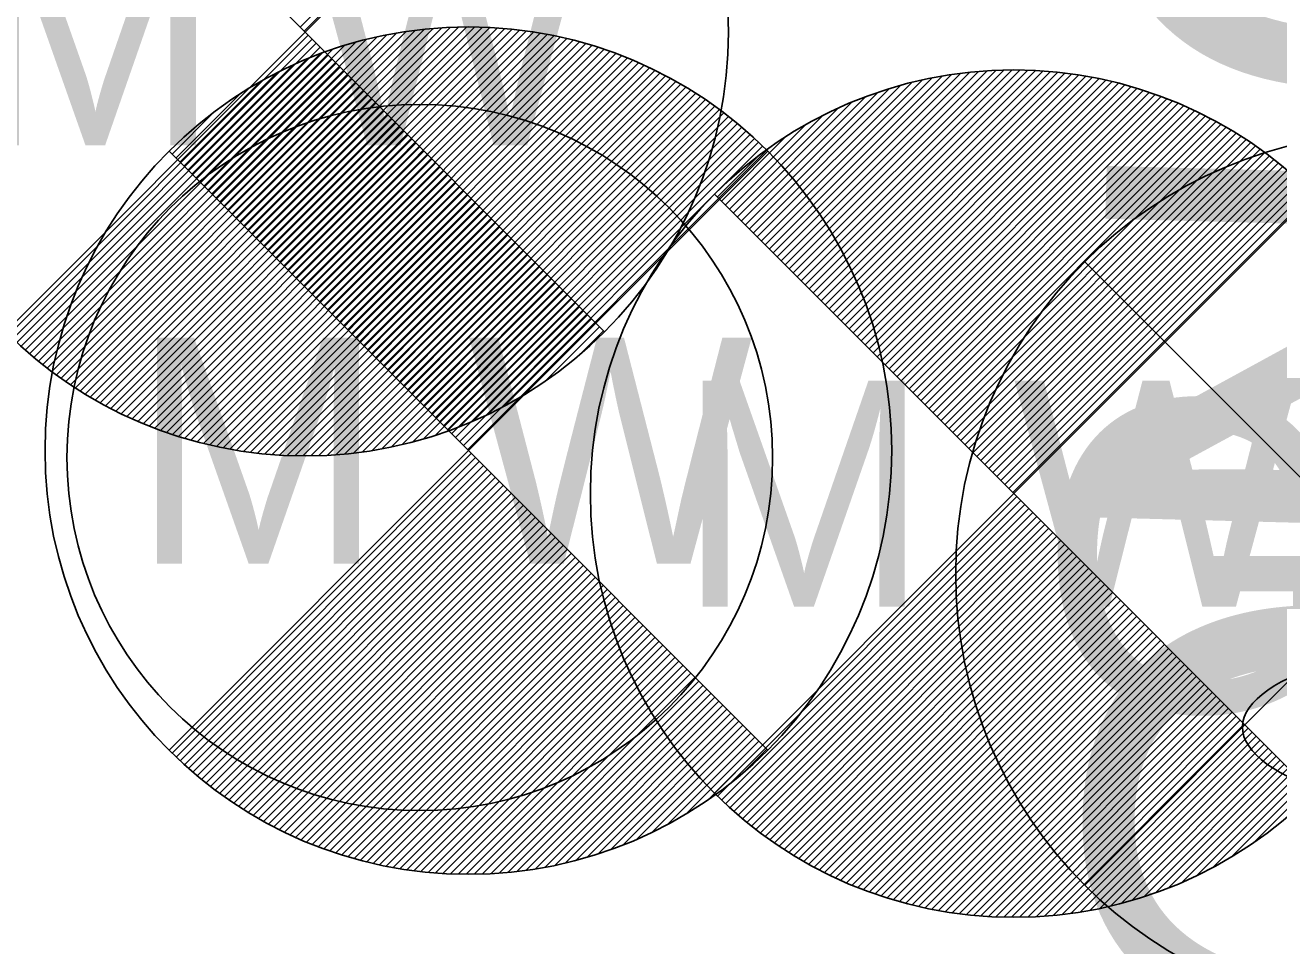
# Model space of a CAD drawing. Extents: x 978516 to 993312, y 1836504 to 1846212.
# Drawn here: x 992572.68 to 992586.01, y 1843534.78 to 1843544.56 of the extents above; entities that cross this region are included whole.
import ezdxf

# ---------------------------------------------------------------- set-up
doc = ezdxf.new("R2010")
doc.units = 0
for name, color, linetype in [('S_GAS_UTILITIES', 7, 'Continuous'), ('S_MANHOLE', 7, 'Continuous'), ('S_PARKING_ANNOT', 7, 'Continuous'), ('S_TANK', 7, 'Continuous')]:
    doc.layers.add(name, color=color, linetype=linetype)

msp = doc.modelspace()

# ---------------------------------------------------------------- linework, layer by layer
at = {"layer": 'S_GAS_UTILITIES'}
for p, q in [((992583.946, 1843535.427), (992590.565, 1843542.046)), ((992583.946, 1843542.046), (992590.565, 1843535.427))]:
    msp.add_line(p, q, dxfattribs=at)
msp.add_circle((992587.256, 1843538.736), 4.681, dxfattribs=at)
at = {"layer": 'S_MANHOLE'}
msp.add_circle((992576.878, 1843539.968), 3.75, dxfattribs=at)
at = {"layer": 'S_TANK'}
for p, q in [((992575.607, 1843544.538), (992578.788, 1843547.719)), ((992575.649, 1843544.496), (992578.831, 1843547.677)), ((992575.093, 1843542.342), (992577.29, 1843544.539)), ((992575.136, 1843542.3), (992577.376, 1843544.54)), ((992575.178, 1843542.257), (992577.46, 1843544.54)), ((992575.22, 1843542.215), (992577.544, 1843544.538)), ((992572.51, 1843541.272), (992575.691, 1843544.453)), ((992572.553, 1843541.23), (992575.734, 1843544.411)), ((992574.669, 1843542.767), (992576.31, 1843544.407)), ((992574.711, 1843542.724), (992576.421, 1843544.433)), ((992574.754, 1843542.682), (992576.528, 1843544.456)), ((992574.796, 1843542.639), (992576.632, 1843544.475)), ((992574.839, 1843542.597), (992576.733, 1843544.491)), ((992574.881, 1843542.554), (992576.832, 1843544.505)), ((992574.923, 1843542.512), (992576.927, 1843544.516)), ((992574.966, 1843542.47), (992577.021, 1843544.524)), ((992575.008, 1843542.427), (992577.113, 1843544.532)), ((992575.051, 1843542.385), (992577.202, 1843544.536)), ((992575.263, 1843542.173), (992577.624, 1843544.534)), ((992575.305, 1843542.13), (992577.705, 1843544.53)), ((992575.348, 1843542.088), (992577.783, 1843544.523)), ((992575.39, 1843542.045), (992577.861, 1843544.516)), ((992575.433, 1843542.003), (992577.937, 1843544.507)), ((992575.475, 1843541.96), (992578.012, 1843544.498)), ((992575.517, 1843541.918), (992578.086, 1843544.487)), ((992575.56, 1843541.876), (992578.159, 1843544.475)), ((992575.602, 1843541.833), (992578.231, 1843544.462)), ((992575.645, 1843541.791), (992578.302, 1843544.448)), ((992575.687, 1843541.748), (992578.372, 1843544.433)), ((992575.73, 1843541.706), (992578.441, 1843544.417)), ((992572.596, 1843541.189), (992575.776, 1843544.369)), ((992572.641, 1843541.149), (992575.819, 1843544.326)), ((992572.685, 1843541.108), (992575.861, 1843544.284)), ((992574.542, 1843542.894), (992575.95, 1843544.302)), ((992574.584, 1843542.851), (992576.075, 1843544.342)), ((992574.626, 1843542.809), (992576.195, 1843544.377)), ((992575.772, 1843541.663), (992578.509, 1843544.4)), ((992575.814, 1843541.621), (992578.576, 1843544.383)), ((992575.857, 1843541.579), (992578.642, 1843544.364)), ((992575.899, 1843541.536), (992578.708, 1843544.345)), ((992575.942, 1843541.494), (992578.772, 1843544.324)), ((992575.984, 1843541.451), (992578.836, 1843544.303)), ((992576.027, 1843541.409), (992578.899, 1843544.281)), ((992572.731, 1843541.069), (992575.903, 1843544.241)), ((992572.777, 1843541.03), (992575.946, 1843544.199)), ((992572.824, 1843540.992), (992575.988, 1843544.156)), ((992574.457, 1843542.979), (992575.678, 1843544.2)), ((992574.499, 1843542.936), (992575.818, 1843544.255)), ((992576.069, 1843541.366), (992578.961, 1843544.259)), ((992576.111, 1843541.324), (992579.023, 1843544.235)), ((992576.154, 1843541.282), (992579.083, 1843544.211)), ((992576.196, 1843541.239), (992579.144, 1843544.187)), ((992576.239, 1843541.197), (992579.203, 1843544.161)), ((992572.871, 1843540.954), (992576.031, 1843544.114)), ((992572.918, 1843540.917), (992576.073, 1843544.072)), ((992572.967, 1843540.88), (992576.116, 1843544.029)), ((992574.372, 1843543.063), (992575.364, 1843544.056)), ((992574.414, 1843543.021), (992575.528, 1843544.135)), ((992576.281, 1843541.154), (992579.262, 1843544.135)), ((992576.324, 1843541.112), (992579.319, 1843544.108)), ((992576.366, 1843541.069), (992579.377, 1843544.08)), ((992576.408, 1843541.027), (992579.433, 1843544.052)), ((992576.451, 1843540.985), (992579.489, 1843544.023)), ((992580.594, 1843542.183), (992582.43, 1843544.019)), ((992580.636, 1843542.141), (992582.53, 1843544.035)), ((992580.679, 1843542.098), (992582.629, 1843544.049)), ((992580.721, 1843542.056), (992582.725, 1843544.06)), ((992580.763, 1843542.013), (992582.818, 1843544.068)), ((992580.806, 1843541.971), (992582.91, 1843544.076)), ((992580.848, 1843541.929), (992583, 1843544.08)), ((992580.891, 1843541.886), (992583.087, 1843544.083)), ((992580.933, 1843541.844), (992583.174, 1843544.084)), ((992580.976, 1843541.801), (992583.258, 1843544.083)), ((992581.018, 1843541.759), (992583.341, 1843544.082)), ((992581.06, 1843541.716), (992583.422, 1843544.078)), ((992581.103, 1843541.674), (992583.503, 1843544.074)), ((992581.145, 1843541.632), (992583.581, 1843544.067)), ((992581.188, 1843541.589), (992583.659, 1843544.06)), ((992581.23, 1843541.547), (992583.735, 1843544.051)), ((992581.273, 1843541.504), (992583.81, 1843544.042)), ((992581.315, 1843541.462), (992583.884, 1843544.031)), ((992581.357, 1843541.419), (992583.957, 1843544.019)), ((992581.4, 1843541.377), (992584.028, 1843544.006)), ((992573.015, 1843540.844), (992576.158, 1843543.987)), ((992573.065, 1843540.809), (992576.2, 1843543.944)), ((992573.115, 1843540.774), (992576.243, 1843543.902)), ((992574.329, 1843543.106), (992575.182, 1843543.959)), ((992576.493, 1843540.942), (992579.545, 1843543.993)), ((992576.536, 1843540.9), (992579.599, 1843543.963)), ((992576.578, 1843540.857), (992579.653, 1843543.933)), ((992576.62, 1843540.815), (992579.706, 1843543.901)), ((992580.382, 1843542.395), (992581.873, 1843543.886)), ((992580.424, 1843542.353), (992581.992, 1843543.921)), ((992580.466, 1843542.31), (992582.107, 1843543.951)), ((992580.509, 1843542.268), (992582.218, 1843543.977)), ((992580.551, 1843542.226), (992582.326, 1843544)), ((992581.442, 1843541.335), (992584.099, 1843543.992)), ((992581.485, 1843541.292), (992584.169, 1843543.977)), ((992581.527, 1843541.25), (992584.238, 1843543.961)), ((992581.57, 1843541.207), (992584.306, 1843543.944)), ((992581.612, 1843541.165), (992584.374, 1843543.927)), ((992581.654, 1843541.122), (992584.44, 1843543.908)), ((992581.697, 1843541.08), (992584.505, 1843543.889)), ((992573.165, 1843540.74), (992576.285, 1843543.859)), ((992573.217, 1843540.706), (992576.328, 1843543.817)), ((992573.269, 1843540.673), (992576.37, 1843543.775)), ((992574.287, 1843543.148), (992574.968, 1843543.83)), ((992576.663, 1843540.772), (992579.759, 1843543.869)), ((992576.705, 1843540.73), (992579.811, 1843543.836)), ((992576.748, 1843540.688), (992579.863, 1843543.803)), ((992576.79, 1843540.645), (992579.914, 1843543.769)), ((992580.254, 1843542.523), (992581.476, 1843543.744)), ((992580.297, 1843542.48), (992581.616, 1843543.799)), ((992580.339, 1843542.438), (992581.748, 1843543.846)), ((992581.739, 1843541.038), (992584.57, 1843543.868)), ((992581.782, 1843540.995), (992584.634, 1843543.847)), ((992581.824, 1843540.953), (992584.696, 1843543.825)), ((992581.867, 1843540.91), (992584.759, 1843543.803)), ((992581.909, 1843540.868), (992584.82, 1843543.779)), ((992581.951, 1843540.825), (992584.881, 1843543.755)), ((992573.321, 1843540.641), (992576.413, 1843543.732)), ((992573.374, 1843540.609), (992576.455, 1843543.69)), ((992573.428, 1843540.578), (992576.497, 1843543.647)), ((992573.482, 1843540.547), (992576.54, 1843543.605)), ((992574.245, 1843543.191), (992574.691, 1843543.637)), ((992576.833, 1843540.603), (992579.964, 1843543.734)), ((992576.875, 1843540.56), (992580.014, 1843543.7)), ((992576.917, 1843540.518), (992580.063, 1843543.663)), ((992576.96, 1843540.475), (992580.112, 1843543.627)), ((992580.212, 1843542.565), (992581.326, 1843543.679)), ((992581.994, 1843540.783), (992584.941, 1843543.73)), ((992582.036, 1843540.741), (992585, 1843543.705)), ((992582.079, 1843540.698), (992585.059, 1843543.679)), ((992582.121, 1843540.656), (992585.117, 1843543.652)), ((992582.164, 1843540.613), (992585.174, 1843543.624)), ((992573.537, 1843540.517), (992576.582, 1843543.562)), ((992573.593, 1843540.488), (992576.625, 1843543.52)), ((992573.649, 1843540.46), (992576.667, 1843543.478)), ((992577.002, 1843540.433), (992580.16, 1843543.59)), ((992577.045, 1843540.391), (992580.207, 1843543.553)), ((992577.087, 1843540.348), (992580.254, 1843543.515)), ((992577.13, 1843540.306), (992580.3, 1843543.476)), ((992580.127, 1843542.65), (992580.98, 1843543.502)), ((992580.169, 1843542.607), (992581.162, 1843543.6)), ((992582.206, 1843540.571), (992585.231, 1843543.596)), ((992582.248, 1843540.529), (992585.287, 1843543.567)), ((992582.291, 1843540.486), (992585.342, 1843543.537)), ((992582.333, 1843540.444), (992585.397, 1843543.507)), ((992582.376, 1843540.401), (992585.451, 1843543.477)), ((992573.706, 1843540.432), (992576.709, 1843543.435)), ((992573.764, 1843540.404), (992576.752, 1843543.393)), ((992573.822, 1843540.378), (992576.794, 1843543.35)), ((992577.172, 1843540.263), (992580.346, 1843543.437)), ((992577.214, 1843540.221), (992580.391, 1843543.397)), ((992577.257, 1843540.179), (992580.436, 1843543.357)), ((992580.085, 1843542.692), (992580.766, 1843543.374)), ((992582.418, 1843540.359), (992585.504, 1843543.445)), ((992582.461, 1843540.316), (992585.557, 1843543.413)), ((992582.503, 1843540.274), (992585.609, 1843543.38)), ((992582.545, 1843540.232), (992585.661, 1843543.347)), ((992573.881, 1843540.352), (992576.837, 1843543.308)), ((992573.94, 1843540.327), (992576.879, 1843543.266)), ((992574.001, 1843540.302), (992576.922, 1843543.223)), ((992577.299, 1843540.136), (992580.48, 1843543.316)), ((992577.342, 1843540.094), (992580.523, 1843543.275)), ((992577.384, 1843540.051), (992580.566, 1843543.233)), ((992582.588, 1843540.189), (992585.712, 1843543.313)), ((992582.63, 1843540.147), (992585.762, 1843543.278)), ((992582.673, 1843540.104), (992585.812, 1843543.243)), ((992582.715, 1843540.062), (992585.861, 1843543.207)), ((992574.062, 1843540.278), (992576.964, 1843543.181)), ((992574.124, 1843540.256), (992577.006, 1843543.138)), ((992574.186, 1843540.233), (992577.049, 1843543.096)), ((992580.042, 1843542.735), (992580.489, 1843543.181)), ((992582.758, 1843540.019), (992585.909, 1843543.171)), ((992582.8, 1843539.977), (992585.957, 1843543.134)), ((992582.842, 1843539.935), (992586.005, 1843543.097)), ((992574.25, 1843540.212), (992577.091, 1843543.053)), ((992574.314, 1843540.191), (992577.134, 1843543.011)), ((992574.379, 1843540.171), (992577.176, 1843542.969)), ((992582.885, 1843539.892), (992586.052, 1843543.059)), ((992582.927, 1843539.85), (992586.098, 1843543.02)), ((992582.97, 1843539.807), (992586.144, 1843542.981)), ((992583.012, 1843539.765), (992586.189, 1843542.941)), ((992574.445, 1843540.153), (992577.219, 1843542.926)), ((992574.512, 1843540.134), (992577.261, 1843542.884)), ((992574.579, 1843540.117), (992577.303, 1843542.841)), ((992583.054, 1843539.722), (992586.233, 1843542.901)), ((992583.097, 1843539.68), (992586.277, 1843542.86)), ((992583.139, 1843539.638), (992586.32, 1843542.819)), ((992574.648, 1843540.101), (992577.346, 1843542.799)), ((992574.717, 1843540.085), (992577.388, 1843542.756)), ((992574.787, 1843540.071), (992577.431, 1843542.714)), ((992574.859, 1843540.057), (992577.473, 1843542.672)), ((992583.182, 1843539.595), (992586.364, 1843542.777)), ((992574.931, 1843540.045), (992577.516, 1843542.629)), ((992575.005, 1843540.033), (992577.558, 1843542.587)), ((992575.079, 1843540.023), (992577.6, 1843542.544)), ((992575.155, 1843540.014), (992577.643, 1843542.502)), ((992575.232, 1843540.006), (992577.685, 1843542.459)), ((992575.31, 1843539.999), (992577.728, 1843542.417)), ((992575.389, 1843539.994), (992577.77, 1843542.375)), ((992575.47, 1843539.989), (992577.813, 1843542.332)), ((992575.552, 1843539.987), (992577.855, 1843542.29)), ((992575.635, 1843539.985), (992577.897, 1843542.247)), ((992575.721, 1843539.986), (992577.94, 1843542.205)), ((992575.807, 1843539.988), (992577.982, 1843542.162)), ((992575.896, 1843539.992), (992578.025, 1843542.12)), ((992575.987, 1843539.997), (992578.067, 1843542.078)), ((992576.079, 1843540.005), (992578.11, 1843542.035)), ((992576.174, 1843540.015), (992578.152, 1843541.993)), ((992576.271, 1843540.027), (992578.194, 1843541.95)), ((992576.371, 1843540.042), (992578.237, 1843541.908)), ((992576.474, 1843540.06), (992578.279, 1843541.865)), ((992576.579, 1843540.08), (992578.322, 1843541.823)), ((992576.688, 1843540.104), (992578.364, 1843541.781)), ((992576.801, 1843540.132), (992578.407, 1843541.738)), ((992576.918, 1843540.165), (992578.449, 1843541.696)), ((992577.041, 1843540.203), (992578.491, 1843541.653)), ((992577.169, 1843540.246), (992578.534, 1843541.611)), ((992577.305, 1843540.297), (992578.576, 1843541.568)), ((992577.45, 1843540.357), (992578.619, 1843541.526)), ((992577.605, 1843540.428), (992578.661, 1843541.484)), ((992577.776, 1843540.514), (992578.704, 1843541.441)), ((992577.973, 1843540.626), (992578.746, 1843541.399)), ((992578.211, 1843540.779), (992578.788, 1843541.356)), ((992578.573, 1843541.056), (992578.831, 1843541.314)), ((992574.245, 1843536.828), (992577.426, 1843540.009)), ((992574.288, 1843536.786), (992577.469, 1843539.967)), ((992574.332, 1843536.745), (992577.511, 1843539.924)), ((992574.376, 1843536.704), (992577.554, 1843539.882)), ((992574.421, 1843536.664), (992577.596, 1843539.839)), ((992574.466, 1843536.625), (992577.638, 1843539.797)), ((992574.512, 1843536.586), (992577.681, 1843539.754)), ((992574.559, 1843536.547), (992577.723, 1843539.712)), ((992574.606, 1843536.51), (992577.766, 1843539.67)), ((992574.653, 1843536.472), (992577.808, 1843539.627)), ((992574.702, 1843536.436), (992577.851, 1843539.585)), ((992574.751, 1843536.4), (992577.893, 1843539.542)), ((992574.8, 1843536.365), (992577.935, 1843539.5)), ((992580.042, 1843536.371), (992583.224, 1843539.553)), ((992580.086, 1843536.33), (992583.266, 1843539.511)), ((992574.85, 1843536.33), (992577.978, 1843539.457)), ((992574.901, 1843536.295), (992578.02, 1843539.415)), ((992574.952, 1843536.262), (992578.063, 1843539.373)), ((992580.129, 1843536.288), (992583.309, 1843539.468)), ((992580.174, 1843536.248), (992583.351, 1843539.426)), ((992580.218, 1843536.208), (992583.394, 1843539.383)), ((992580.264, 1843536.169), (992583.436, 1843539.341)), ((992575.004, 1843536.229), (992578.105, 1843539.33)), ((992575.056, 1843536.197), (992578.148, 1843539.288)), ((992575.109, 1843536.165), (992578.19, 1843539.245)), ((992580.31, 1843536.13), (992583.479, 1843539.298)), ((992580.356, 1843536.091), (992583.521, 1843539.256)), ((992580.404, 1843536.054), (992583.563, 1843539.214)), ((992575.163, 1843536.133), (992578.232, 1843539.203)), ((992575.217, 1843536.103), (992578.275, 1843539.161)), ((992575.272, 1843536.073), (992578.317, 1843539.118)), ((992575.328, 1843536.044), (992578.36, 1843539.076)), ((992580.451, 1843536.016), (992583.606, 1843539.171)), ((992580.499, 1843535.98), (992583.648, 1843539.129)), ((992580.548, 1843535.944), (992583.691, 1843539.086)), ((992575.384, 1843536.015), (992578.402, 1843539.033)), ((992575.441, 1843535.987), (992578.445, 1843538.991)), ((992575.499, 1843535.96), (992578.487, 1843538.948)), ((992580.598, 1843535.908), (992583.733, 1843539.044)), ((992580.648, 1843535.874), (992583.775, 1843539.001)), ((992580.698, 1843535.839), (992583.818, 1843538.959)), ((992575.557, 1843535.933), (992578.529, 1843538.906)), ((992575.616, 1843535.908), (992578.572, 1843538.864)), ((992575.675, 1843535.882), (992578.614, 1843538.821)), ((992580.75, 1843535.806), (992583.86, 1843538.917)), ((992580.801, 1843535.773), (992583.903, 1843538.874)), ((992580.854, 1843535.74), (992583.945, 1843538.832)), ((992575.736, 1843535.858), (992578.657, 1843538.779)), ((992575.797, 1843535.834), (992578.699, 1843538.736)), ((992575.859, 1843535.811), (992578.742, 1843538.694)), ((992580.907, 1843535.709), (992583.988, 1843538.789)), ((992580.961, 1843535.677), (992584.03, 1843538.747)), ((992581.015, 1843535.647), (992584.072, 1843538.704)), ((992575.922, 1843535.789), (992578.784, 1843538.651)), ((992575.985, 1843535.768), (992578.826, 1843538.609)), ((992576.049, 1843535.747), (992578.869, 1843538.567)), ((992581.07, 1843535.617), (992584.115, 1843538.662)), ((992581.126, 1843535.588), (992584.157, 1843538.62)), ((992581.182, 1843535.559), (992584.2, 1843538.577)), ((992576.114, 1843535.727), (992578.911, 1843538.524)), ((992576.18, 1843535.708), (992578.954, 1843538.482)), ((992576.247, 1843535.69), (992578.996, 1843538.439)), ((992581.239, 1843535.531), (992584.242, 1843538.535)), ((992581.296, 1843535.504), (992584.285, 1843538.492)), ((992581.354, 1843535.477), (992584.327, 1843538.45)), ((992581.414, 1843535.452), (992584.369, 1843538.407)), ((992576.314, 1843535.673), (992579.039, 1843538.397)), ((992576.383, 1843535.656), (992579.081, 1843538.354)), ((992576.452, 1843535.641), (992579.123, 1843538.312)), ((992581.473, 1843535.426), (992584.412, 1843538.365)), ((992581.534, 1843535.402), (992584.454, 1843538.323)), ((992581.595, 1843535.378), (992584.497, 1843538.28)), ((992576.522, 1843535.626), (992579.166, 1843538.27)), ((992576.594, 1843535.613), (992579.208, 1843538.227)), ((992576.666, 1843535.6), (992579.251, 1843538.185)), ((992576.74, 1843535.589), (992579.293, 1843538.142)), ((992581.657, 1843535.355), (992584.539, 1843538.238)), ((992581.719, 1843535.333), (992584.582, 1843538.195)), ((992581.783, 1843535.312), (992584.624, 1843538.153)), ((992576.814, 1843535.578), (992579.336, 1843538.1)), ((992576.89, 1843535.57), (992579.378, 1843538.057)), ((992576.967, 1843535.561), (992579.42, 1843538.015)), ((992581.847, 1843535.291), (992584.666, 1843538.11)), ((992581.912, 1843535.271), (992584.709, 1843538.068)), ((992581.978, 1843535.252), (992584.751, 1843538.026)), ((992577.045, 1843535.555), (992579.463, 1843537.973)), ((992577.124, 1843535.549), (992579.505, 1843537.93)), ((992577.205, 1843535.545), (992579.548, 1843537.888)), ((992582.044, 1843535.234), (992584.794, 1843537.983)), ((992582.112, 1843535.217), (992584.836, 1843537.941)), ((992582.18, 1843535.2), (992584.879, 1843537.898)), ((992577.287, 1843535.542), (992579.59, 1843537.845)), ((992577.371, 1843535.541), (992579.633, 1843537.803)), ((992577.456, 1843535.542), (992579.675, 1843537.76)), ((992582.25, 1843535.185), (992584.921, 1843537.856)), ((992582.32, 1843535.17), (992584.963, 1843537.813)), ((992582.392, 1843535.157), (992585.006, 1843537.771)), ((992577.543, 1843535.543), (992579.717, 1843537.718)), ((992577.632, 1843535.547), (992579.76, 1843537.676)), ((992577.722, 1843535.553), (992579.802, 1843537.633)), ((992582.464, 1843535.144), (992585.048, 1843537.729)), ((992582.538, 1843535.133), (992585.091, 1843537.686)), ((992582.612, 1843535.122), (992585.133, 1843537.644)), ((992577.814, 1843535.56), (992579.845, 1843537.591)), ((992577.91, 1843535.571), (992579.887, 1843537.548)), ((992578.006, 1843535.583), (992579.93, 1843537.506)), ((992582.688, 1843535.113), (992585.176, 1843537.601)), ((992582.764, 1843535.105), (992585.218, 1843537.559)), ((992582.843, 1843535.099), (992585.26, 1843537.516)), ((992582.922, 1843535.093), (992585.303, 1843537.474)), ((992578.106, 1843535.597), (992579.972, 1843537.463)), ((992578.209, 1843535.615), (992580.014, 1843537.421)), ((992578.314, 1843535.636), (992580.057, 1843537.379)), ((992583.003, 1843535.089), (992585.345, 1843537.432)), ((992583.085, 1843535.086), (992585.388, 1843537.389)), ((992583.168, 1843535.085), (992585.43, 1843537.347)), ((992578.423, 1843535.66), (992580.099, 1843537.336)), ((992578.536, 1843535.688), (992580.142, 1843537.294)), ((992578.653, 1843535.721), (992580.184, 1843537.251)), ((992578.776, 1843535.758), (992580.226, 1843537.209)), ((992583.254, 1843535.086), (992585.473, 1843537.304)), ((992583.34, 1843535.087), (992585.515, 1843537.262)), ((992583.429, 1843535.091), (992585.557, 1843537.219)), ((992578.904, 1843535.802), (992580.269, 1843537.166)), ((992579.04, 1843535.853), (992580.311, 1843537.124)), ((992579.185, 1843535.913), (992580.354, 1843537.082)), ((992583.52, 1843535.097), (992585.6, 1843537.177)), ((992583.612, 1843535.104), (992585.642, 1843537.135)), ((992583.707, 1843535.115), (992585.685, 1843537.092)), ((992579.341, 1843535.983), (992580.396, 1843537.039)), ((992579.511, 1843536.07), (992580.439, 1843536.997)), ((992579.708, 1843536.181), (992580.481, 1843536.954)), ((992583.804, 1843535.127), (992585.727, 1843537.05)), ((992583.903, 1843535.141), (992585.77, 1843537.007)), ((992584.006, 1843535.159), (992585.812, 1843536.965)), ((992579.946, 1843536.334), (992580.523, 1843536.912)), ((992580.308, 1843536.612), (992580.566, 1843536.869)), ((992584.112, 1843535.18), (992585.854, 1843536.923)), ((992584.22, 1843535.204), (992585.897, 1843536.88)), ((992584.333, 1843535.232), (992585.939, 1843536.838)), ((992584.451, 1843535.265), (992585.982, 1843536.795)), ((992584.574, 1843535.302), (992586.024, 1843536.753)), ((992584.702, 1843535.346), (992586.067, 1843536.71)), ((992584.838, 1843535.397), (992586.109, 1843536.668)), ((992584.982, 1843535.456), (992586.151, 1843536.626)), ((992585.138, 1843535.527), (992586.194, 1843536.583)), ((992585.309, 1843535.613), (992586.236, 1843536.541)), ((992585.506, 1843535.725), (992586.279, 1843536.498)), ((992585.743, 1843535.878), (992586.321, 1843536.456))]:
    msp.add_line(p, q, dxfattribs=at)
for points in [[(992572.478, 1843547.667), (992575.66, 1843544.485), (992572.478, 1843541.303)], [(992578.842, 1843547.667), (992575.66, 1843544.485), (992578.842, 1843541.303)], [(992574.213, 1843543.223), (992577.395, 1843540.041), (992574.213, 1843536.859)], [(992580.577, 1843543.223), (992577.395, 1843540.041), (992580.577, 1843536.859)], [(992580.01, 1843542.766), (992583.192, 1843539.584), (992580.01, 1843536.403)], [(992586.374, 1843542.766), (992583.192, 1843539.584), (992586.374, 1843536.403)]]:
    msp.add_lwpolyline(points, dxfattribs=at)
for centre in [(992575.66, 1843544.485), (992577.395, 1843540.041), (992583.192, 1843539.584)]:
    msp.add_circle(centre, 4.5, dxfattribs=at)
msp.add_ellipse((992588.994, 1843537.069), major_axis=(3.371, -0.039), ratio=0.299132, dxfattribs=at)

# ---------------------------------------------------------------- texts
at = {"layer": 'S_GAS_UTILITIES'}
msp.add_text('G', height=3.3, dxfattribs=at).set_placement((992583.437, 1843537.271))
at = {"layer": 'S_PARKING_ANNOT'}
msp.add_text('CONCRETE PARKING', height=5.00049, rotation=88.4864, dxfattribs=at).set_placement((992588.801, 1843528.624))
at = {"layer": 'S_TANK'}
for p in [(992572.088, 1843543.285), (992573.823, 1843538.841), (992579.621, 1843538.384)]:
    msp.add_text('M W', height=2.4, dxfattribs=at).set_placement(p)

doc.saveas('drawing.dxf')
